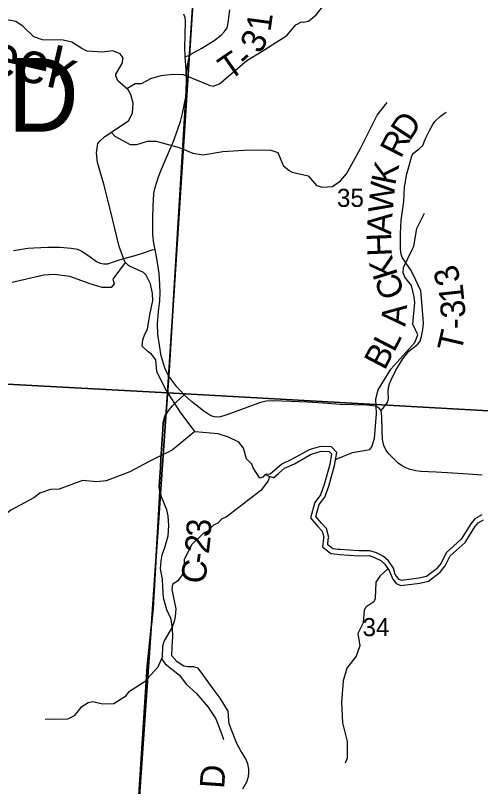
# Model space of a CAD drawing. Extents: x 1878108 to 2183446, y 146837 to 508383.
# Drawn here: x 2046360 to 2052043, y 325046 to 334476 of the extents above; entities that cross this region are included whole.
import ezdxf

# ---------------------------------------------------------------- set-up
doc = ezdxf.new("R2010")
doc.units = 0
for name, color, linetype in [('GM_X_County_Road', 7, 'Continuous'), ('GM_X_County_Road_Text', 7, 'Continuous'), ('GM_X_County_ROW', 7, 'Continuous'), ('GM_X_Minor_River', 7, 'Continuous'), ('GM_X_Minor_River_Text', 7, 'Continuous'), ('GM_X_Section', 7, 'Continuous'), ('GM_X_Section_Text', 7, 'Continuous'), ('GM_X_Township', 7, 'Continuous'), ('GM_X_Township_Road', 7, 'Continuous'), ('GM_X_Township_Road_Text', 7, 'Continuous'), ('GM_X_Township_Text', 7, 'Continuous')]:
    doc.layers.add(name, color=color, linetype=linetype)

msp = doc.modelspace()

# ---------------------------------------------------------------- linework, layer by layer
at = {"layer": 'GM_X_County_Road'}
for points in [[(2048198.7, 330133.7), (2048183.8, 330165), (2048140.4, 330314.7), (2048114.4, 330469.8), (2048101.3, 330579.9), (2048096.3, 330703), (2048108.3, 330856.1), (2048123.4, 330986.2), (2048126.4, 331084.3), (2048124.4, 331186.4), (2048115.4, 331319.5), (2048090.3, 331480.6), (2048065.2, 331613.6), (2048050.3, 331686.8), (2048039.3, 331791.8), (2048038.3, 331996), (2048042.3, 332143.1), (2048050.3, 332297.2), (2048065.3, 332371.3), (2048107.3, 332502.4), (2048143.4, 332595.5), (2048231.4, 332794.6), (2048285.5, 332927.7), (2048345.5, 333085.8), (2048376.6, 333178.9), (2048399.6, 333275), (2048421.6, 333380.1), (2048440.6, 333476.1), (2048444.9, 333554.5), (2048448.8, 333683.2), (2048447.6, 333810.4), (2048432.6, 333974.1), (2048428.9, 334085.9), (2048432.6, 334220.9), (2048437.6, 334412.1), (2048433.9, 334447.1), (2048417.6, 334489.6)], [(2046334.4, 331602.3), (2046411.5, 331612.3), (2046513.2, 331630.2), (2046582.5, 331635.8), (2046754.6, 331640.3), (2046905.5, 331641.4), (2047041.9, 331631.3), (2047116.7, 331617.9), (2047171.5, 331593.3), (2047273.2, 331522.9), (2047351.4, 331468.2), (2047395, 331445.8), (2047436.4, 331436.9), (2047488.9, 331439.1), (2047558.2, 331462.6), (2047607.6, 331478.6)], [(2047607.6, 331478.6), (2047682.3, 331502.8), (2047820.8, 331539.7), (2047910.3, 331569.9), (2048029.8, 331609), (2048065.2, 331613.6)], [(2052062.4, 328853.6), (2051891.3, 328864.6), (2051700.1, 328877.6), (2051500, 328892.6), (2051311.8, 328900.6), (2051252.8, 328907.6), (2051181.7, 328922.6), (2051122.5, 328947.3), (2051077.6, 328972.7), (2051036.6, 329001.7), (2050981.6, 329051.7), (2050927.5, 329108.8), (2050886.5, 329162.8), (2050861.5, 329217.9), (2050846.5, 329289.9), (2050841.5, 329399), (2050837.4, 329569.1), (2050830.4, 329643.2), (2050800.4, 329678.2), (2050761.4, 329698.2), (2050655.3, 329708.2), (2050327.1, 329719.2), (2050119.9, 329735.2), (2049923.7, 329745.3), (2049727.6, 329753.3), (2049497.4, 329763.3), (2049421.4, 329757.3), (2049340.3, 329740.3), (2049122.1, 329658.2), (2048929, 329588.1), (2048863.9, 329569.1), (2048826.9, 329564.1), (2048790.9, 329567.1), (2048747.8, 329580.1), (2048659.8, 329638.2), (2048510.7, 329754.3), (2048421.4, 329835.1), (2048333.7, 329933.4), (2048232.4, 330062.8), (2048198.7, 330133.7)], [(2048306.6, 329729.7), (2048336.7, 329758.4), (2048421.4, 329835.1)], [(2048238.9, 329651.3), (2048276.9, 329701.3), (2048306.6, 329729.7)], [(2048130.5, 328632.4), (2048123, 328653.9), (2048116.1, 328714.3), (2048125.4, 328832.7), (2048133.1, 328947.1), (2048136.9, 329055.3), (2048161.4, 329411.3), (2048172.4, 329497.7), (2048182.2, 329544.2), (2048191.2, 329576.3), (2048212.6, 329616.5), (2048238.9, 329651.3)], [(2048155.9, 327572.7), (2048155.4, 327583.6), (2048134, 327710.4), (2048139.4, 327805), (2048151.9, 327880), (2048184, 327971.1), (2048225.1, 328113.9), (2048234, 328237.1), (2048224.9, 328354.9), (2048209, 328431.2), (2048146, 328588.1), (2048130.5, 328632.4)], [(2049137.5, 325017.8), (2049185.7, 325105.2), (2049207.2, 325168.6), (2049210.7, 325212.3), (2049209.8, 325258.8), (2049200, 325322.1), (2049173.2, 325383.7), (2049113.4, 325482.8), (2049066.1, 325572.1), (2049005.4, 325727.5), (2048970.6, 325813.2), (2048966.6, 325858.8), (2048957.1, 325969.7), (2048862.5, 326128.3), (2048775.9, 326239.9), (2048647.6, 326418), (2048592.9, 326494.4), (2048535.8, 326510.5), (2048467.9, 326508.7), (2048416.1, 326517.6), (2048335.8, 326572.9), (2048333.7, 326575.3)]]:
    msp.add_lwpolyline(points, dxfattribs=at)
at = {"layer": 'GM_X_County_ROW'}
msp.add_lwpolyline([(2048333.7, 326575.3), (2048272.7, 326643.5), (2048275.1, 326749.7), (2048282.2, 326887.2), (2048280.4, 326974.7), (2048260.8, 327094.3), (2048211.3, 327208.8), (2048198.3, 327251.8), (2048169.7, 327353.3), (2048159, 327494.3), (2048155.9, 327572.7)], dxfattribs=at)
at = {"layer": 'GM_X_Minor_River'}
for points in [[(2047720.3, 333581.4), (2047822.9, 333643.8), (2047899, 333641.4), (2048015.5, 333705.1), (2048141.8, 333740.7), (2048280.1, 333756.1), (2048410.3, 333755.5), (2048738.3, 333617.5), (2048776.3, 333609.3), (2048854.6, 333641), (2049188.3, 333924.7), (2049361, 334032.3), (2049674.4, 334229.7), (2049785.1, 334361.7), (2049853.3, 334397.5), (2049881.4, 334395.4), (2049941.5, 334405.1), (2050034, 334485), (2050144.8, 334623.1), (2050267.2, 334680.8), (2050355.4, 334702.4), (2050441.8, 334758.3), (2050538.8, 334948.6), (2050539, 334998.8)], [(2049414, 328860.5), (2049407.8, 328859.9), (2049383.9, 328829.7), (2049346.1, 328817.5), (2049263.5, 328945.4), (2049247.3, 328989.4), (2049181.1, 329055.2), (2049146.5, 329183.3), (2049088.2, 329259.2), (2048964.1, 329318.7), (2048836, 329358.2), (2048554.3, 329384.9), (2048379.4, 329616.5), (2048196.2, 329900.2), (2048091.3, 330110.1), (2048087.2, 330122.1), (2048074.5, 330262.4), (2048024.3, 330332.3), (2047982.2, 330360.1), (2047909.9, 330429.9), (2047915.5, 330508.1), (2047941.2, 330576.4), (2047972.8, 330638.7), (2048001.9, 330815.2), (2048039, 330989.7), (2048034.6, 331075.9), (2048012, 331194), (2047955.6, 331298), (2047925.4, 331331.9), (2047753.3, 331409.2), (2047741.2, 331419.2), (2047695.1, 331461), (2047626.2, 331649.1), (2047516.1, 332105.5), (2047440.7, 332411.8), (2047363.5, 332677.9), (2047348.9, 332796.1), (2047368.3, 332908.4), (2047390.2, 332938.6), (2047451.8, 332995), (2047740.4, 333188.8), (2047789.9, 333281.2), (2047799.3, 333401.5), (2047768.8, 333509.6), (2047736.6, 333567.5), (2047610.2, 333675.2), (2047585.9, 333739.2), (2047587.8, 333757.2), (2047663.1, 333889.8), (2047676.7, 333958), (2047640.5, 334008), (2047550.5, 334041.6), (2047420.7, 334027), (2047234.9, 334038.1), (2047172.8, 334069.8), (2047050.6, 334147.4), (2046944.6, 334174.9), (2046690.9, 334177.7), (2046582.9, 334215.3), (2046448.4, 334342.9), (2046430.4, 334354.8), (2046364.2, 334400.6), (2046164.3, 334437.7)], [(2047529.9, 333047.5), (2047575.8, 332998.3), (2047759.7, 332899.1), (2047843.8, 332896.7), (2047974.2, 332940.2), (2048078.4, 332939.8), (2048358.5, 332860.2), (2048528.5, 332793.1), (2048654.6, 332770.5), (2048893.1, 332811.5), (2049215.7, 332834.1), (2049480.2, 332828.9), (2049564.2, 332800.4), (2049629.6, 332639.5), (2049703.5, 332578.9), (2049739.4, 332558.6), (2049935.6, 332515.6), (2050039.2, 332396.6), (2050111.3, 332374.2), (2050233.5, 332385.7), (2050329.9, 332451.5), (2050406.4, 332539.5), (2050576, 332848), (2050780, 333254.7), (2050902.9, 333410.8)], [(2050277.6, 329049.9), (2050478.2, 329129.3), (2050688.7, 329168.5), (2050714.9, 329198.5), (2050745.4, 329302.8), (2050772.7, 329609.9), (2050761.5, 329786.7), (2050790, 329897), (2050945.3, 330149.3), (2051239.1, 330475.3), (2051275.6, 330571.6), (2051214, 330700.4), (2051239.2, 330967.3), (2051231.4, 331035.7), (2051198, 331174.4), (2051118.3, 331277.2), (2051096.5, 331329.5), (2051100.7, 331391.7), (2051211.9, 331620.1), (2051228, 331654.2), (2051263, 331870.9), (2051357.9, 332057.2)], [(2047701.6, 331455.2), (2047550.9, 331249.5), (2047566.5, 331193.4), (2047530.1, 331149.3), (2047420, 331147.4), (2047262.2, 331195.7), (2047024.6, 331284.2), (2046836.6, 331308.5), (2046708.4, 331300.7), (2046319.3, 331210.9)], [(2048553.3, 329386.2), (2048274.8, 329161.5), (2047985.7, 329016.2), (2047756.8, 328894.7), (2047469.9, 328783.6), (2047353.7, 328774.1), (2047179.4, 328788.9), (2046892.5, 328683.8), (2046788.4, 328680.3), (2046655.9, 328634.7), (2046585.6, 328576.8), (2046304.5, 328427.4), (2046167.8, 328321.6), (2046119.7, 328299.7), (2045986.9, 328171.8), (2045912.3, 328057.7), (2045837.1, 327790.9), (2045818.8, 327738.8), (2045723.4, 327432), (2045723.1, 327359.7)], [(2050999.2, 327639.4), (2050979.4, 327715.1), (2050919, 327805), (2050858.8, 327858.8), (2050770.7, 327904.5), (2050690.7, 327930.2), (2050558.9, 327929.5), (2050325.1, 327944.4), (2050303.1, 327946.3), (2050239.2, 327954), (2050175, 328003.8), (2050182.7, 328070), (2050190.5, 328092.1), (2050162, 328200.2), (2050099.8, 328268), (2050031.5, 328347.9), (2050072.7, 328494.4), (2050142.1, 328586.9), (2050187.4, 328721.4), (2050260.1, 328970.3), (2050285.2, 329132.7), (2050221, 329200.6), (2050089.1, 329205.9), (2049971.5, 329173.3), (2049947.5, 329163.2), (2049742.4, 329047.9), (2049614.8, 328989.2), (2049533.3, 328920.6), (2049473.6, 328866.2)], [(2049514.1, 328821.9), (2049572.8, 328875.5), (2049647.3, 328938), (2049769.7, 328994.4), (2049974, 329109.2), (2049991.3, 329116.5), (2050096.1, 329145.6), (2050194.2, 329141.6), (2050221.4, 329112.8), (2050201.4, 328983.3), (2050130.2, 328739.4), (2050088.4, 328615.2), (2050018, 328521.4), (2049965, 328333.2), (2050054.9, 328228.2), (2050107.8, 328170.5), (2050127.8, 328094.8), (2050123.9, 328083.7), (2050111.5, 327977.2), (2050215.5, 327896.5), (2050296.9, 327886.6), (2050320.6, 327884.6), (2050557.1, 327869.5), (2050681.4, 327870.1), (2050747.6, 327848.9), (2050824.5, 327809.1), (2050873.4, 327765.3), (2050926.2, 327686.7), (2050969.5, 327581.5), (2051013.3, 327529.5), (2051069.2, 327505.8), (2051300.3, 327533.2), (2051407.5, 327559.5), (2051534.3, 327654.2), (2051549.4, 327669.6), (2051610.9, 327745.2), (2051672.1, 327865.7), (2051853.1, 328031.2), (2051972, 328223.4), (2052014, 328272.5), (2052077.4, 328309.2)], [(2049465.3, 328838.3), (2049449, 328783.9), (2049356.3, 328664.5), (2048935.5, 328340.8), (2048883.6, 328320.1), (2048832.2, 328265.4), (2048778.4, 328240.7), (2048711.1, 328167.7), (2048659.4, 328143), (2048514.8, 328005), (2048420.8, 327823.4), (2048416.3, 327697), (2048399, 327634.6), (2048343.9, 327559.8), (2048280.3, 327516.9), (2048269, 327456.6), (2048317.9, 327220.5), (2048311, 327126.2), (2048297.8, 327063.8), (2048274.6, 326995.4), (2048176.4, 326829.8), (2048157.2, 326761.4), (2048150.8, 326626.9), (2048098.2, 326506), (2047934.1, 326321.5), (2047741.2, 326201), (2047697.8, 326144.3), (2047560.6, 326056.5), (2047422.4, 326052.9), (2047305.9, 326081.6), (2047249.9, 326069), (2047160.5, 326013.8), (2047077.5, 325912.5), (2046993.9, 325869.5), (2046835.6, 325867.6), (2046783.5, 325869), (2046721.5, 325866.3)], [(2049473.6, 328866.2), (2049414, 328860.5)], [(2049414, 328860.5), (2049438.2, 328847.9), (2049465.3, 328838.3)], [(2049465.3, 328838.3), (2049472.5, 328835.7), (2049511, 328823.6), (2049514.1, 328821.9)], [(2052058.7, 328367.8), (2051975, 328319.2), (2051923.4, 328258.9), (2051806.5, 328069.9), (2051623.6, 327902.7), (2051560.3, 327778.1), (2051504.7, 327709.7), (2051494.8, 327699.6), (2051381.3, 327614.9), (2051289.6, 327592.4), (2051078, 327567.3), (2051050, 327579.2), (2050999.2, 327639.4)], [(2050910.3, 327710.3), (2050812.4, 327619.6), (2050762, 327545.5), (2050755.2, 327344.7), (2050737, 327306.6), (2050642.6, 327238.8), (2050620.4, 327202.7), (2050607.7, 327050.2), (2050545.1, 326915.9), (2050566.5, 326767.2), (2050523.9, 326638.9), (2050409.1, 326494.8), (2050366.3, 326340.3), (2050345.2, 326079.4), (2050354.2, 325826.3), (2050411.3, 325597.1), (2050413, 325530.8), (2050414.8, 325488.6), (2050412.4, 325394.2), (2050388.1, 325332.1)], [(2048143, 326608.9), (2048187.8, 326547.1), (2048365.8, 326408.8), (2048445.3, 326299.4), (2048572.9, 326182.5), (2048715.2, 326017.7), (2048807.1, 325874.3), (2048881.5, 325684.6), (2048902.3, 325620.7)]]:
    msp.add_lwpolyline(points, dxfattribs=at)
at = {"layer": 'GM_X_Section'}
for points in [[(2043124.6, 335440.2), (2048561, 335139.1), (2048217.3, 329862.6), (2042790.9, 330153.8)], [(2054013.5, 334822), (2053667.7, 329555.5), (2048217.3, 329862.6), (2048561, 335139.1)], [(2042790.9, 330153.8), (2048217.3, 329862.6), (2047851.5, 324568.1), (2042459.2, 324865.4), (2042520.6, 325844.8), (2042656.5, 328012)], [(2053667.7, 329555.5), (2053629.4, 328907.5), (2053530.7, 327234.9), (2053432.3, 325567.8), (2053355.9, 324273.1), (2047851.5, 324568.1), (2048217.3, 329862.6)]]:
    msp.add_lwpolyline(points, close=True, dxfattribs=at)
at = {"layer": 'GM_X_Township'}
for points in [[(2043752, 340720.2), (2047784.1, 340461), (2048900.1, 340387), (2048830.2, 339306.4), (2048686.2, 337080.1), (2048486, 333984), (2048446.2, 333778.9), (2048448.8, 333683.2), (2048444.9, 333554.5), (2048232.4, 330062.8), (2048203.4, 329614.7), (2048192.2, 329595.6), (2048180.5, 329562.5), (2048166.7, 329498.6), (2048161.3, 329411.3), (2048136.9, 329055.4), (2048133.1, 328947.1), (2048125.4, 328832.8), (2048116.1, 328714.3), (2048123, 328653.9), (2048044.2, 327225.1), (2047969.8, 326519.3), (2047789.4, 323743.7)], [(2047789.4, 323743.7), (2047969.8, 326519.3), (2048044.2, 327225.1), (2048123, 328653.9), (2048116.1, 328714.3), (2048125.4, 328832.8), (2048133.1, 328947.1), (2048136.9, 329055.4), (2048161.3, 329411.3), (2048166.7, 329498.6), (2048180.5, 329562.5), (2048192.2, 329595.6), (2048203.4, 329614.7), (2048232.4, 330062.8), (2048444.9, 333554.5), (2048448.8, 333683.2), (2048446.2, 333778.9), (2048486, 333984), (2048686.2, 337080.1)]]:
    msp.add_lwpolyline(points, dxfattribs=at)
at = {"layer": 'GM_X_Township_Road'}
for points in [[(2048432.6, 333974.1), (2048466.4, 333980.9), (2048486.5, 333991.5), (2048511.4, 334004.6), (2048637.6, 334077.1), (2048788.7, 334169.6), (2048873.9, 334235.4), (2048914.5, 334278), (2048945.1, 334323.4), (2048958.8, 334383.4), (2048977.6, 334545.9)], [(2051124, 332438.5), (2051125.8, 332449.4), (2051143.3, 332536.8), (2051174.3, 332651.4), (2051202.5, 332759.2), (2051224.8, 332792.2), (2051298.7, 332847.6), (2051336.5, 332885.5), (2051359.9, 332939.9), (2051379.3, 332988.4), (2051413.3, 333060.3), (2051458.9, 333140.9), (2051484.2, 333179.8), (2051554.8, 333245.3), (2051624.8, 333291.6)], [(2050830.4, 329643.2), (2050867.4, 329693), (2050902.4, 329736.7), (2050915, 329772.6), (2050916.9, 329792), (2050913.1, 329873.7), (2050918.9, 329925.1), (2050931.5, 329972.7), (2050951, 330019.3), (2051006.3, 330136.9), (2051091.8, 330275.8), (2051167.5, 330369), (2051219, 330409.8), (2051278.3, 330454.5), (2051305.5, 330493.3), (2051322.9, 330550.6), (2051338.5, 330634.1), (2051344.3, 330708.9), (2051342.4, 330766.2), (2051333.6, 330868.2), (2051322, 331016.8), (2051311.3, 331107.1), (2051282.1, 331177.8), (2051222.9, 331299.4), (2051186, 331367.4), (2051136.5, 331438.3), (2051088.9, 331512.1), (2051074.3, 331553.9), (2051066.5, 331620.9), (2051066.5, 331807.4), (2051074.3, 331972.5), (2051105.4, 332198.8), (2051114.1, 332379.5), (2051124, 332438.5)]]:
    msp.add_lwpolyline(points, dxfattribs=at)

# ---------------------------------------------------------------- texts
at = {"layer": 'GM_X_County_Road_Text'}
for s, rotation, p in [('3', 87.46107, (2048745.2, 328092.3)), ('2', 83.35092, (2048722, 327885.3)), ('-', 83.01747, (2048706.8, 327761.2)), ('C', 82.9413, (2048676.4, 327516.2)), ('D', 86.15078, (2048909.5, 325014.7))]:
    msp.add_text(s, height=300, rotation=rotation, dxfattribs=at).set_placement(p)
at = {"layer": 'GM_X_Minor_River_Text'}
msp.add_text('Creek', height=500.01, rotation=346.99715, dxfattribs=at).set_placement((2045306.3, 333938.7))
at = {"layer": 'GM_X_Section_Text'}
for s, p in [('35', (2050288.7, 332134.6)), ('34', (2050601.1, 326885.4))]:
    msp.add_text(s, height=221, rotation=0.00001, dxfattribs=at).set_placement(p)
at = {"layer": 'GM_X_Township_Road_Text'}
for s, rotation, p in [('1', 82.22214, (2049475.5, 334269.1)), ('3', 61.7588, (2049352.2, 333995.8)), ('T', 34.748, (2048973.7, 333672.3)), ('-', 41.45399, (2049188.2, 333823.9)), ('D', 56.42207, (2051175.9, 332928.1)), ('R', 63.01603, (2051068.7, 332716.4)), ('K', 78.49574, (2050998.3, 332388.8)), ('W', 84.77475, (2050967.9, 332051.3)), ('A', 86.04077, (2050949.8, 331789.7)), ('H', 92.36124, (2050960.8, 331534.6)), ('K', 107.31753, (2051035.9, 331302.9)), ('3', 109.89096, (2051809.6, 331240.7)), ('C', 111.6945, (2051124.9, 331079.7)), ('1', 96.16522, (2051847.1, 330980.8)), ('A', 85.09916, (2051124.4, 330667.6)), ('3', 94.06974, (2051861.2, 330784.5)), ('-', 90.84479, (2051863.8, 330643)), ('T', 76.84315, (2051804.2, 330345.2)), ('L', 62.73682, (2050986.4, 330346)), ('B', 62.28635, (2050870.6, 330125.6))]:
    msp.add_text(s, height=300, rotation=rotation, dxfattribs=at).set_placement(p)
at = {"layer": 'GM_X_Township_Text'}
msp.add_text('SPRINGFIELD', height=900, rotation=0.00001, dxfattribs=at).set_placement((2039109.8, 333054.4))

doc.saveas('drawing.dxf')
